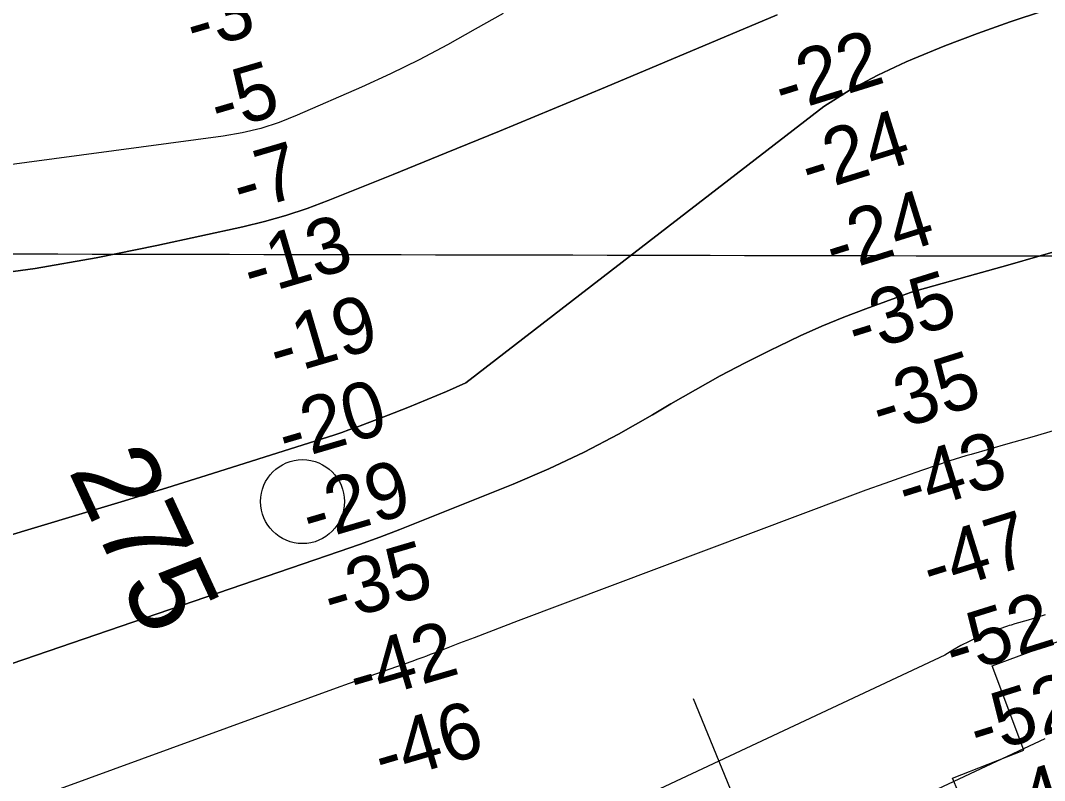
# Model space of a CAD drawing. Extents: x 3187622 to 3225504, y 800805 to 826213.
# Drawn here: x 3216557 to 3217777, y 811630 to 812536 of the extents above; entities that cross this region are included whole.
import ezdxf

# ---------------------------------------------------------------- set-up
doc = ezdxf.new("R2010")
doc.units = 0
for name, color, linetype in [('V-GRID-MAJR', 7, 'Continuous'), ('V-RIVR-IDEN', 7, 'Continuous'), ('V-RIVR-MILE', 7, 'Continuous'), ('V-RIVR-RANG', 7, 'Continuous'), ('V-RRAP-RVMT', 7, 'Continuous'), ('V-TOPO-DPTH', 7, 'Continuous'), ('V-TOPO-MAJR', 7, 'Continuous'), ('V-TOPO-MINR', 7, 'Continuous')]:
    doc.layers.add(name, color=color, linetype=linetype)

msp = doc.modelspace()

# ---------------------------------------------------------------- linework, layer by layer
at = {"layer": 'V-GRID-MAJR'}
msp.add_spline([(3191808.85, 812309.639), (3197045.574, 812297.071), (3202282.3000000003, 812285.265), (3207519.028, 812274.221), (3212755.758, 812263.939), (3217992.489, 812254.4180000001), (3223229.221, 812245.659), (3223229.222, 812245.659)], degree=3, dxfattribs=at)
at = {"layer": 'V-RIVR-MILE'}
msp.add_circle((3216893.115, 811962.09), 50.00000000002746, dxfattribs=at)
at = {"layer": 'V-RIVR-RANG'}
msp.add_line((3217670.2189, 810968.5012), (3217359.0692, 811727.175), dxfattribs=at)
at = {"layer": 'V-RRAP-RVMT'}
for p, q in [((3217715.025000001, 811766.4119999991), (3217847.0190000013, 811815.559999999)), ((3217752.711123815, 811665.8705399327), (3217715.025000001, 811766.4119999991)), ((3217667.759000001, 811632.5469999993), (3217752.711123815, 811665.8705399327)), ((3217674.272000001, 811616.726999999), (3217667.759000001, 811632.5469999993))]:
    msp.add_line(p, q, dxfattribs=at)
at = {"layer": 'V-TOPO-DPTH'}
for points in [[(3216323.8275710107, 811855.8200485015), (3216622.5069996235, 811945.34862885), (3216676.9800646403, 811961.8349772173), (3216731.3934198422, 811978.5142840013), (3216785.7172103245, 811995.4830284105), (3216839.9812909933, 812012.6447312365), (3216931.4246878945, 812041.8328429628), (3216939.89690862, 812044.6175089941), (3216948.3353175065, 812047.4984969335), (3216956.723008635, 812050.5239677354), (3216965.0768879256, 812053.6457604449), (3216995.1869246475, 812065.1933302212), (3217018.4957054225, 812074.3418783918), (3217041.7048881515, 812083.7311971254), (3217064.7646738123, 812093.4816717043), (3217087.7248614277, 812103.4729168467), (3217514.274144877, 812432.9981330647), (3217545.7423969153, 812452.8272276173), (3217578.572316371, 812470.309797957), (3217612.3100141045, 812486.2280188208), (3217619.9453649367, 812489.4949949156), (3217658.41324272, 812505.2521557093), (3217697.178115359, 812520.2021015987), (3217736.3884802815, 812533.941225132), (3217775.8958400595, 812546.8731337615)], [(3217775.8958400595, 812546.8731337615), (3217736.3884802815, 812533.941225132), (3217697.178115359, 812520.2021015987), (3217658.41324272, 812505.2521557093), (3217619.9453649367, 812489.4949949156), (3217612.3100141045, 812486.2280188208), (3217578.572316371, 812470.309797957), (3217545.7423969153, 812452.8272276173), (3217514.274144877, 812432.9981330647), (3217087.7248614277, 812103.4729168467), (3217064.7646738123, 812093.4816717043), (3217041.7048881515, 812083.7311971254), (3217018.4957054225, 812074.3418783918), (3216995.1869246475, 812065.1933302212), (3216965.0768879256, 812053.6457604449), (3216956.723008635, 812050.5239677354), (3216948.3353175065, 812047.4984969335), (3216939.89690862, 812044.6175089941), (3216931.4246878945, 812041.8328429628), (3216839.9812909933, 812012.6447312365), (3216785.7172103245, 811995.4830284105), (3216731.3934198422, 811978.5142840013), (3216676.9800646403, 811961.8349772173), (3216622.5069996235, 811945.34862885), (3216323.8275710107, 811855.8200485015)], [(3216501.5382267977, 812230.0748776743), (3216574.5172358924, 812240.0681584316), (3216647.0820183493, 812252.723346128), (3216719.3706497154, 812267.1531384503), (3216821.801648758, 812289.5559125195), (3216847.7083614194, 812295.9087440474), (3216873.352143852, 812303.1144037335), (3216898.601530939, 812311.599305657), (3216923.5879877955, 812320.9370357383), (3217001.007283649, 812352.1104453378), (3217064.446886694, 812377.8196154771), (3217127.8089620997, 812403.717264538), (3217191.054746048, 812429.897631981), (3217254.2230023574, 812456.2664783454), (3217458.8492494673, 812542.2223638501)], [(3217458.8492494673, 812542.2223638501), (3217254.2230023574, 812456.2664783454), (3217191.054746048, 812429.897631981), (3217127.8089620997, 812403.717264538), (3217064.446886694, 812377.8196154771), (3217001.007283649, 812352.1104453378), (3216923.5879877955, 812320.9370357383), (3216898.601530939, 812311.599305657), (3216873.352143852, 812303.1144037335), (3216847.7083614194, 812295.9087440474), (3216821.801648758, 812289.5559125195), (3216719.3706497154, 812267.1531384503), (3216647.0820183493, 812252.723346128), (3216574.5172358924, 812240.0681584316), (3216501.5382267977, 812230.0748776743)], [(3216502.628473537, 811753.9881123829), (3216936.893842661, 811902.5182772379), (3216961.0547684, 811910.996905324), (3216985.121193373, 811919.7296533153), (3217009.0458671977, 811928.8435811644), (3217032.8760402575, 811938.2116289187), (3217144.0308301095, 811982.9310736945), (3217186.6948954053, 812001.2698946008), (3217228.7145618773, 812020.9073181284), (3217269.7676301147, 812042.4926455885), (3217310.176299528, 812065.3765756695), (3217332.070570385, 812078.4632897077), (3217361.2493720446, 812095.4082055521), (3217390.698483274, 812111.8544230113), (3217420.553058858, 812127.5525928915), (3217450.6779440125, 812142.7520643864), (3217460.468293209, 812147.5377843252), (3217486.071066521, 812159.5718347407), (3217511.900059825, 812171.0763817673), (3217538.0683831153, 812181.7866737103), (3217564.462926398, 812191.9674622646), (3217600.051261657, 812205.0733995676), (3217608.856257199, 812208.1962845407), (3217617.7073085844, 812211.1767616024), (3217626.627443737, 812213.9436267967), (3217635.593634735, 812216.5680840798), (3217694.789221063, 812233.1250270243), (3217733.371006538, 812243.9798675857), (3217771.9304100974, 812254.9131873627), (3217810.456240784, 812265.9642259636)], [(3217810.456240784, 812265.9642259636), (3217771.9304100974, 812254.9131873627), (3217733.371006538, 812243.9798675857), (3217694.789221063, 812233.1250270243), (3217635.593634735, 812216.5680840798), (3217626.627443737, 812213.9436267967), (3217617.7073085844, 812211.1767616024), (3217608.856257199, 812208.1962845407), (3217600.051261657, 812205.0733995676), (3217564.462926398, 812191.9674622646), (3217538.0683831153, 812181.7866737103), (3217511.900059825, 812171.0763817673), (3217486.071066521, 812159.5718347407), (3217460.468293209, 812147.5377843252), (3217450.6779440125, 812142.7520643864), (3217420.553058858, 812127.5525928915), (3217390.698483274, 812111.8544230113), (3217361.2493720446, 812095.4082055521), (3217332.070570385, 812078.4632897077), (3217310.176299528, 812065.3765756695), (3217269.7676301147, 812042.4926455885), (3217228.7145618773, 812020.9073181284), (3217186.6948954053, 812001.2698946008), (3217144.0308301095, 811982.9310736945), (3217032.8760402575, 811938.2116289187), (3217009.0458671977, 811928.8435811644), (3216985.121193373, 811919.7296533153), (3216961.0547684, 811910.996905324), (3216936.893842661, 811902.5182772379), (3216502.628473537, 811753.9881123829)]]:
    msp.add_lwpolyline(points, dxfattribs=at)
at = {"layer": 'V-TOPO-MAJR'}
msp.add_lwpolyline([(3217790.298847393, 812047.1207542), (3217762.0041409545, 812038.9975509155), (3217733.698029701, 812030.9139162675), (3217689.735784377, 812018.4090862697), (3217683.4165831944, 812016.5614377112), (3217677.1164939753, 812014.6523454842), (3217670.8450727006, 812012.6510877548), (3217664.5927633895, 812010.5883863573), (3217631.866927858, 811999.5250927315), (3217609.3070300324, 811991.7698718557), (3217586.8017698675, 811983.8616653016), (3217564.378466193, 811975.7239802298), (3217542.009800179, 811967.4333094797), (3217150.016738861, 811819.8643018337), (3217132.5404633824, 811813.2567765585), (3217115.0768477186, 811806.6161007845), (3217097.6322217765, 811799.9256992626), (3217080.200255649, 811793.202147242), (3217054.2577620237, 811783.153588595), (3217049.8028873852, 811781.4390817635), (3217045.3431458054, 811779.737413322), (3217040.876103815, 811778.0550024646), (3217036.4041948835, 811776.3854299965), (3217030.4431965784, 811774.174551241), (3217027.4479002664, 811773.0799201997), (3217024.4422523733, 811772.0140412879), (3216995.971509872, 811762.0708998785), (3216980.242018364, 811756.5419305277), (3216964.5275818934, 811750.9707660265), (3216948.83572798, 811745.3363088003), (3216933.1589291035, 811739.6596564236), (3216371.999505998, 811535.1807168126)], dxfattribs=at)
at = {"layer": 'V-TOPO-MINR'}
for points in [[(3217775.8958400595, 812546.8731337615), (3217736.3884802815, 812533.941225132), (3217697.178115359, 812520.2021015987), (3217658.41324272, 812505.2521557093), (3217619.9453649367, 812489.4949949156), (3217612.3100141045, 812486.2280188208), (3217578.572316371, 812470.309797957), (3217545.7423969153, 812452.8272276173), (3217514.274144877, 812432.9981330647), (3217087.7248614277, 812103.4729168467), (3217064.7646738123, 812093.4816717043), (3217041.7048881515, 812083.7311971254), (3217018.4957054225, 812074.3418783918), (3216995.1869246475, 812065.1933302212), (3216965.0768879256, 812053.6457604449), (3216956.723008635, 812050.5239677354), (3216948.3353175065, 812047.4984969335), (3216939.89690862, 812044.6175089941), (3216931.4246878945, 812041.8328429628), (3216839.9812909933, 812012.6447312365), (3216785.7172103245, 811995.4830284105), (3216731.3934198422, 811978.5142840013), (3216676.9800646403, 811961.8349772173), (3216622.5069996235, 811945.34862885), (3216323.8275710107, 811855.8200485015)], [(3217132.0680334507, 812544.0607667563), (3217098.9399775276, 812525.2120344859), (3217065.72445482, 812506.5530411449), (3217032.1093778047, 812488.677908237), (3216997.8949693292, 812471.9785659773), (3216963.2810065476, 812456.0630841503), (3216886.8275651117, 812422.5033074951), (3216865.3275725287, 812414.1280947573), (3216843.479433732, 812406.9935729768), (3216821.109075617, 812401.7200876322), (3216798.3905712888, 812397.6872932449), (3216498.948581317, 812357.4696432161)], [(3217458.8492494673, 812542.2223638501), (3217254.2230023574, 812456.2664783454), (3217191.054746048, 812429.897631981), (3217127.8089620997, 812403.717264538), (3217064.446886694, 812377.8196154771), (3217001.007283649, 812352.1104453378), (3216923.5879877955, 812320.9370357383), (3216898.601530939, 812311.599305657), (3216873.352143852, 812303.1144037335), (3216847.7083614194, 812295.9087440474), (3216821.801648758, 812289.5559125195), (3216719.3706497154, 812267.1531384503), (3216647.0820183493, 812252.723346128), (3216574.5172358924, 812240.0681584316), (3216501.5382267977, 812230.0748776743)], [(3217810.456240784, 812265.9642259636), (3217771.9304100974, 812254.9131873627), (3217733.371006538, 812243.9798675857), (3217694.789221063, 812233.1250270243), (3217635.593634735, 812216.5680840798), (3217626.627443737, 812213.9436267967), (3217617.7073085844, 812211.1767616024), (3217608.856257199, 812208.1962845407), (3217600.051261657, 812205.0733995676), (3217564.462926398, 812191.9674622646), (3217538.0683831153, 812181.7866737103), (3217511.900059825, 812171.0763817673), (3217486.071066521, 812159.5718347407), (3217460.468293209, 812147.5377843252), (3217450.6779440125, 812142.7520643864), (3217420.553058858, 812127.5525928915), (3217390.698483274, 812111.8544230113), (3217361.2493720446, 812095.4082055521), (3217332.070570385, 812078.4632897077), (3217310.176299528, 812065.3765756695), (3217269.7676301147, 812042.4926455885), (3217228.7145618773, 812020.9073181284), (3217186.6948954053, 812001.2698946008), (3217144.0308301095, 811982.9310736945), (3217032.8760402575, 811938.2116289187), (3217009.0458671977, 811928.8435811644), (3216985.121193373, 811919.7296533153), (3216961.0547684, 811910.996905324), (3216936.893842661, 811902.5182772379), (3216502.628473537, 811753.9881123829)], [(3217778.124854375, 811826.9458454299), (3217767.931333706, 811823.9497496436), (3217757.7301048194, 811820.9796946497), (3217741.6966997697, 811816.3449445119), (3217737.3345324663, 811815.0206728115), (3217735.1682020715, 811814.3121739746), (3217733.009248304, 811813.5804936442), (3217722.648744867, 811809.9765429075), (3217715.357827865, 811807.3196020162), (3217708.1238006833, 811804.5217580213), (3217700.97510823, 811801.5125593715), (3217693.8833055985, 811798.3624576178), (3217687.6182801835, 811795.4686118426), (3217677.6173613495, 811790.4623889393), (3217667.855121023, 811785.0554134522), (3217658.450898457, 811779.0473090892), (3217132.4410416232, 811532.2742471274)], [(3216503.302186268, 811213.9530914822), (3217022.1797980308, 811351.1439002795), (3217041.790634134, 811356.4762603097), (3217061.348682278, 811361.9909357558), (3217080.827548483, 811367.7790843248), (3217100.2536267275, 811373.7495483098), (3217133.25349844, 811384.1454013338), (3217136.133791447, 811385.0731601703), (3217139.0057670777, 811386.0254731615), (3217141.8652666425, 811387.0146173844), (3217144.7164488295, 811388.0283157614), (3217156.9429510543, 811392.4639883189), (3217165.876534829, 811395.7770715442), (3217174.777321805, 811399.1742832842), (3217183.6289135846, 811402.6976877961), (3217192.4477085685, 811406.3052208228), (3217214.7147802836, 811415.5994098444), (3217234.0967241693, 811424.7995790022), (3217778.011903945, 811679.7664289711)]]:
    msp.add_lwpolyline(points, dxfattribs=at)

# ---------------------------------------------------------------- texts
at = {"layer": 'V-RIVR-IDEN'}
msp.add_text('275', height=99.99980199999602, rotation=294.7990750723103, dxfattribs=at).set_placement((3216613.6085666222, 811999.3760152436))
at = {"layer": 'V-RIVR-RANG'}
for s, rotation, p in [('-3', 16.405944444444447, (3216764.1028808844, 812497.8750356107)), ('-22', 17.364611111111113, (3217465.8764023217, 812423.7173792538)), ('-5', 16.405944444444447, (3216793.3171188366, 812402.234048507)), ('-24', 17.364611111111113, (3217497.5837374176, 812328.86135816)), ('-7', 16.405944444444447, (3216820.001960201, 812305.8470399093)), ('-24', 17.364611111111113, (3217526.5217374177, 812233.14035816)), ('-13', 16.405944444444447, (3216832.515580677, 812205.2889109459)), ('-35', 17.364611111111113, (3217553.1929177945, 812136.7098299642)), ('-19', 16.405944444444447, (3216863.5010962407, 812110.1694388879)), ('-35', 17.364611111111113, (3217582.130917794, 812040.9878299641)), ('-20', 16.405944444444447, (3216873.9903994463, 812009.0152927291)), ('-43', 17.364611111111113, (3217613.081979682, 811945.8966328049)), ('-29', 16.405944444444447, (3216902.698558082, 811913.2253013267)), ('-47', 17.364611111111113, (3217642.523495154, 811850.3320835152)), ('-35', 16.405944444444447, (3216928.1172011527, 811816.466781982)), ('-52', 17.364611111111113, (3217669.447433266, 811753.9812806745)), ('-42', 16.405944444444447, (3216958.34459774, 811721.1238034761)), ('-52', 17.364611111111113, (3217698.3844332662, 811658.2592806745)), ('-46', 16.405944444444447, (3216988.570994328, 811625.78082497)), ('-46', 17.364611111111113, (3217731.854072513, 811563.9553370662))]:
    msp.add_text(s, height=66.99999999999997, rotation=rotation, dxfattribs=at).set_placement(p)

doc.saveas('drawing.dxf')
